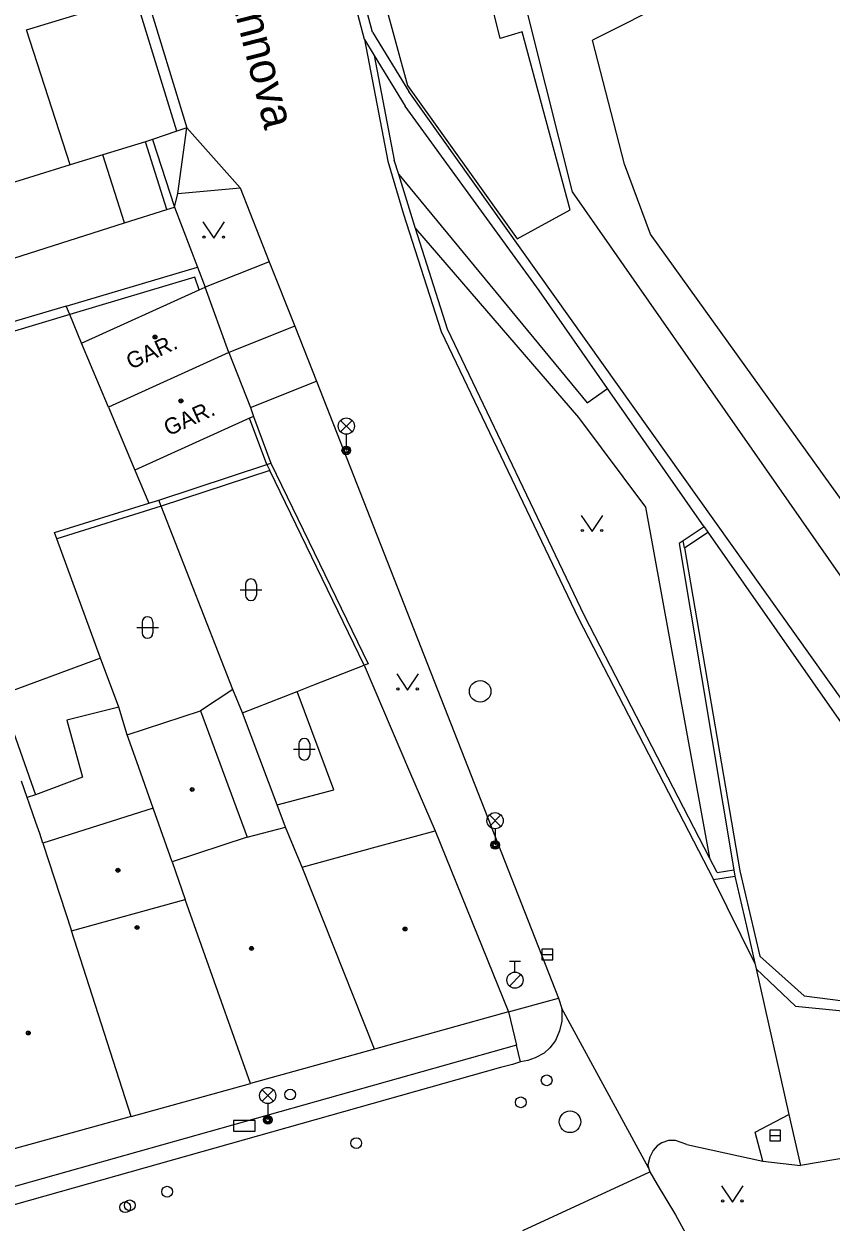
# Model space of a CAD drawing. Extents: x -595546 to -593986, y -1160845 to -1159202.
# Drawn here: x -595332.5 to -595295.1, y -1160159.4 to -1160103.9 of the extents above; entities that cross this region are included whole.
import ezdxf

# ---------------------------------------------------------------- set-up
doc = ezdxf.new("R2010")
doc.units = 0
for name, color, linetype in [('DOP - budovy nerozlisene - VP', 7, 'Continuous'), ('DOP - kresba z DSPS bez souradnic', 7, 'Continuous'), ('DOP - rozhrani ploch obecne', 7, 'Continuous'), ('Level 24', 7, 'Continuous'), ('Level 27', 7, 'Continuous'), ('Level 28', 7, 'Continuous'), ('Level 33', 7, 'Continuous'), ('Level 36', 7, 'Continuous'), ('Level 39', 7, 'Continuous'), ('Nazvy ulic', 7, 'Continuous'), ('Specificka linie pasportu komunikaci', 7, 'Continuous'), ('TM - budovy zdene_ betonove - VP', 7, 'Continuous'), ('TM - chodniky - VP', 7, 'Continuous'), ('TM - komunikace - VP', 7, 'Continuous'), ('TM - letecke snimky - pomocna linie', 7, 'Continuous'), ('TM - plot drateny_ kovovy - VP', 7, 'Continuous'), ('TM - podezdivka plotu - VP', 7, 'Continuous'), ('TM - popis objektu', 7, 'Continuous'), ('TM - rozhrani ploch obecne - VP', 7, 'Continuous'), ('TM - vjezd na pozemek', 7, 'Continuous'), ('TM - zed operna - VP', 7, 'Continuous')]:
    doc.layers.add(name, color=color, linetype=linetype)

msp = doc.modelspace()

# ---------------------------------------------------------------- linework, layer by layer
at = {"layer": 'DOP - budovy nerozlisene - VP'}
msp.add_lwpolyline([(-595332, -1160110.98), (-595336.5, -1160112.37)], dxfattribs=at)
at = {"layer": 'DOP - kresba z DSPS bez souradnic'}
for points in [[(-595308.9, -1160104.34), (-595315.02, -1160079.8)], [(-595006.75, -1160090.67), (-595060.78, -1160082.5), (-595082.25, -1160081.41), (-595101.08, -1160081.24), (-595119.19, -1160081.99), (-595142.76, -1160083.52), (-595149.6, -1160084.27), (-595210.49, -1160092.35), (-595222.93, -1160095.19), (-595225.49, -1160095.93), (-595227.88, -1160096.99), (-595241.96, -1160105.99), (-595288.12, -1160138.81), (-595307.05, -1160111.71), (-595308.9, -1160104.34)], [(-595275.75, -1160089.4), (-595267.14, -1160121.28), (-595287.51, -1160135.83), (-595303.44, -1160113.67), (-595304.64, -1160110.42), (-595306.13, -1160104.68)], [(-595275.75, -1160089.4), (-595306.13, -1160104.68)], [(-595325.84, -1160112.52), (-595326.83, -1160109.38)], [(-595327.8, -1160113.14), (-595328.81, -1160109.99)], [(-595324.54, -1160115.66), (-595330.33, -1160117.39)], [(-595324.34, -1160116.24), (-595324.54, -1160115.66)], [(-595330.33, -1160117.39), (-595338.81, -1160119.93)], [(-595326.1, -1160126.26), (-595330.94, -1160127.77)], [(-595333.54, -1160135.02), (-595331.93, -1160139.63)]]:
    msp.add_lwpolyline(points, dxfattribs=at)
at = {"layer": 'DOP - rozhrani ploch obecne'}
for points in [[(-595326.83, -1160109.38), (-595328.81, -1160109.99)], [(-595326.5, -1160109.28), (-595326.83, -1160109.38)], [(-595328.81, -1160109.99), (-595330.32, -1160110.46)], [(-595330.32, -1160110.46), (-595332, -1160110.98)], [(-595327.8, -1160113.14), (-595325.84, -1160112.52)], [(-595325.84, -1160112.52), (-595325.49, -1160112.41)], [(-595335.51, -1160115.59), (-595327.8, -1160113.14)], [(-595330.5, -1160117), (-595324.42, -1160115.2)], [(-595330.5, -1160117), (-595339.35, -1160119.61)], [(-595330.33, -1160117.39), (-595330.5, -1160117)], [(-595329.79, -1160118.72), (-595330.33, -1160117.39)], [(-595331.04, -1160127.49), (-595326.68, -1160126.13)], [(-595330.94, -1160127.77), (-595331.04, -1160127.49)], [(-595328.91, -1160133.3), (-595330.94, -1160127.77)], [(-595328.07, -1160135.57), (-595328.91, -1160133.3)], [(-595328.07, -1160135.57), (-595330.48, -1160136.17)], [(-595327.68, -1160136.85), (-595328.07, -1160135.57)], [(-595330.48, -1160136.17), (-595329.75, -1160138.82)], [(-595332.31, -1160139.76), (-595332.57, -1160139)], [(-595329.75, -1160138.82), (-595331.93, -1160139.63)], [(-595331.93, -1160139.63), (-595332.31, -1160139.76)], [(-595332.2, -1160140.07), (-595332.31, -1160139.76)], [(-595331.73, -1160141.43), (-595331.91, -1160140.92), (-595332.2, -1160140.07)], [(-595331.58, -1160141.88), (-595331.73, -1160141.43)]]:
    msp.add_lwpolyline(points, dxfattribs=at)
at = {"layer": 'Level 24'}
msp.add_lwpolyline([(-595322.757, -1160155.218), (-595321.757, -1160155.218), (-595321.757, -1160154.718), (-595322.757, -1160154.718)], close=True, dxfattribs=at)
at = {"layer": 'Level 27'}
for p, q in [((-595308.47, -1160147.03), (-595307.97, -1160147.03)), ((-595297.92, -1160155.42), (-595297.42, -1160155.42))]:
    msp.add_line(p, q, dxfattribs=at)
for points in [[(-595308.47, -1160147.28), (-595307.97, -1160147.28), (-595307.97, -1160146.78), (-595308.47, -1160146.78)], [(-595297.92, -1160155.67), (-595297.42, -1160155.67), (-595297.42, -1160155.17), (-595297.92, -1160155.17)]]:
    msp.add_lwpolyline(points, close=True, dxfattribs=at)
for centre in [(-595311.33, -1160134.84), (-595307.17, -1160154.78)]:
    msp.add_circle(centre, 0.5, dxfattribs=at)
at = {"layer": 'Level 28'}
for p, q in [((-595309.97, -1160147.345), (-595309.47, -1160147.345)), ((-595309.72, -1160147.845), (-595309.72, -1160147.345)), ((-595309.978, -1160148.492), (-595309.448, -1160147.962))]:
    msp.add_line(p, q, dxfattribs=at)
for centre, radius in [((-595309.72, -1160148.22), 0.375), ((-595308.25, -1160152.86), 0.25), ((-595320.13, -1160153.52), 0.25), ((-595309.45, -1160153.88), 0.25), ((-595317.07, -1160155.77), 0.25), ((-595325.83, -1160158.02), 0.25), ((-595327.77, -1160158.74), 0.25), ((-595327.56, -1160158.65), 0.25)]:
    msp.add_circle(centre, radius, dxfattribs=at)
at = {"layer": 'Level 33'}
for p, q in [((-595317.795, -1160122.82), (-595317.265, -1160122.29)), ((-595317.795, -1160122.29), (-595317.265, -1160122.82)), ((-595317.53, -1160122.93), (-595317.53, -1160123.68)), ((-595310.905, -1160141.1), (-595310.375, -1160140.57)), ((-595310.905, -1160140.57), (-595310.375, -1160141.1)), ((-595310.64, -1160141.21), (-595310.64, -1160141.96)), ((-595321.435, -1160153.83), (-595320.905, -1160153.3)), ((-595321.435, -1160153.3), (-595320.905, -1160153.83)), ((-595321.17, -1160153.94), (-595321.17, -1160154.69))]:
    msp.add_line(p, q, dxfattribs=at)
for centre, radius in [((-595317.53, -1160122.555), 0.375), ((-595317.53, -1160123.68), 0.2), ((-595317.53, -1160123.68), 0.145), ((-595317.53, -1160123.68), 0.0876), ((-595310.64, -1160140.835), 0.375), ((-595310.64, -1160141.96), 0.2), ((-595310.64, -1160141.96), 0.145), ((-595310.64, -1160141.96), 0.0876), ((-595321.17, -1160153.565), 0.375), ((-595321.17, -1160154.69), 0.2), ((-595321.17, -1160154.69), 0.145), ((-595321.17, -1160154.69), 0.0876)]:
    msp.add_circle(centre, radius, dxfattribs=at)
at = {"layer": 'Level 36'}
for p, q in [((-595322.446, -1160130.136), (-595321.446, -1160130.136)), ((-595322.196, -1160129.886), (-595322.196, -1160130.386)), ((-595321.696, -1160129.886), (-595321.696, -1160130.386)), ((-595327.236, -1160131.886), (-595326.236, -1160131.886)), ((-595326.986, -1160131.636), (-595326.986, -1160132.136)), ((-595326.486, -1160131.636), (-595326.486, -1160132.136)), ((-595319.726, -1160137.276), (-595319.726, -1160137.776)), ((-595319.226, -1160137.276), (-595319.226, -1160137.776)), ((-595319.976, -1160137.526), (-595318.976, -1160137.526))]:
    msp.add_line(p, q, dxfattribs=at)
for points in [[(-595324.17, -1160113.1), (-595323.67, -1160113.85), (-595323.17, -1160113.1)], [(-595306.65, -1160126.69), (-595306.15, -1160127.44), (-595305.65, -1160126.69)], [(-595315.19, -1160134.03), (-595314.69, -1160134.78), (-595314.19, -1160134.03)], [(-595300.15, -1160157.75), (-595299.65, -1160158.5), (-595299.15, -1160157.75)]]:
    msp.add_lwpolyline(points, dxfattribs=at)
for centre in [(-595324.12, -1160113.8), (-595323.221, -1160113.8), (-595306.6, -1160127.39), (-595305.701, -1160127.39), (-595315.14, -1160134.73), (-595314.241, -1160134.73), (-595300.1, -1160158.45), (-595299.201, -1160158.45)]:
    msp.add_circle(centre, 0.05, dxfattribs=at)
for centre, start, end in [((-595321.946, -1160129.886), 0, 180), ((-595321.946, -1160130.386), 180, 0), ((-595326.736, -1160131.636), 0, 180), ((-595326.736, -1160132.136), 180, 0), ((-595319.476, -1160137.276), 0, 180), ((-595319.476, -1160137.776), 180, 0)]:
    msp.add_arc(centre, 0.25, start, end, dxfattribs=at)
at = {"layer": 'Level 39'}
for centre, radius in [((-595326.39, -1160118.43), 0.09), ((-595326.39, -1160118.43), 0.0398), ((-595325.19, -1160121.39), 0.09), ((-595325.19, -1160121.39), 0.0398), ((-595324.67, -1160139.39), 0.09), ((-595324.67, -1160139.39), 0.0398), ((-595328.11, -1160143.13), 0.09), ((-595328.11, -1160143.13), 0.0398), ((-595327.22, -1160145.78), 0.09), ((-595327.22, -1160145.78), 0.0398), ((-595314.81, -1160145.85), 0.09), ((-595314.81, -1160145.85), 0.0398), ((-595321.92, -1160146.75), 0.09), ((-595321.92, -1160146.75), 0.0398), ((-595332.26, -1160150.67), 0.09), ((-595332.26, -1160150.67), 0.0398)]:
    msp.add_circle(centre, radius, dxfattribs=at)
at = {"layer": 'Specificka linie pasportu komunikaci'}
for points in [[(-595324.91, -1160108.74), (-595322.45, -1160111.52)], [(-595301.87, -1160128.19), (-595301.93, -1160127.87)], [(-595298.609, -1160147.44), (-595300.53, -1160143.56)], [(-595310.02, -1160149.69), (-595307.7, -1160149.06)], [(-595303.53, -1160156.91), (-595307.55, -1160149.54)], [(-595309.46, -1160152.01), (-595309.65, -1160151.23)], [(-595309.35, -1160159.82), (-595303.48, -1160157.1)]]:
    msp.add_lwpolyline(points, dxfattribs=at)
at = {"layer": 'TM - budovy zdene_ betonove - VP'}
for points in [[(-595329.79, -1160118.72), (-595324.34, -1160116.24)], [(-595324.34, -1160116.24), (-595324.07, -1160116.12)], [(-595322.97, -1160119.14), (-595324.07, -1160116.12)], [(-595328.55, -1160121.68), (-595329.79, -1160118.72)], [(-595322.97, -1160119.14), (-595328.55, -1160121.68)], [(-595322.97, -1160119.14), (-595321.97, -1160121.69)], [(-595328.55, -1160121.68), (-595327.32, -1160124.59)], [(-595321.97, -1160121.69), (-595321.83, -1160122.11)], [(-595322.01, -1160122.19), (-595327.32, -1160124.59)], [(-595321.83, -1160122.11), (-595322.01, -1160122.19)], [(-595327.68, -1160136.85), (-595324.29, -1160135.74)], [(-595324.29, -1160135.74), (-595322.12, -1160141.6)], [(-595327.24, -1160138.1), (-595327.68, -1160136.85)], [(-595326.48, -1160140.25), (-595327.24, -1160138.1)], [(-595326.48, -1160140.25), (-595331.58, -1160141.88)], [(-595325.6, -1160142.74), (-595326.48, -1160140.25)], [(-595322.12, -1160141.6), (-595320.34, -1160141.13)], [(-595319.97, -1160142.03), (-595320.34, -1160141.13)], [(-595316.15, -1160142.05), (-595313.42, -1160141.3)], [(-595313.42, -1160141.3), (-595310.02, -1160149.69)], [(-595331.58, -1160141.88), (-595330.26, -1160145.93)], [(-595322.12, -1160141.6), (-595325.6, -1160142.74)], [(-595319.58, -1160142.99), (-595319.97, -1160142.03)], [(-595319.58, -1160142.99), (-595316.15, -1160142.05)], [(-595325.6, -1160142.74), (-595324.99, -1160144.48)], [(-595316.23, -1160151.41), (-595319.58, -1160142.99)], [(-595330.26, -1160145.93), (-595324.99, -1160144.48)], [(-595321.97, -1160153.01), (-595324.99, -1160144.48)], [(-595327.5, -1160154.54), (-595330.26, -1160145.93)], [(-595310.02, -1160149.69), (-595316.23, -1160151.41)], [(-595316.23, -1160151.41), (-595321.97, -1160153.01)], [(-595327.5, -1160154.54), (-595321.97, -1160153.01)], [(-595327.5, -1160154.54), (-595332.91, -1160156.04)]]:
    msp.add_lwpolyline(points, dxfattribs=at)
at = {"layer": 'TM - chodniky - VP'}
for points in [[(-595298.55, -1160147.7), (-595297.03, -1160154.45)], [(-595310.02, -1160149.69), (-595309.65, -1160151.23)], [(-595309.65, -1160151.23), (-595423.66, -1160183.35)], [(-595297.03, -1160154.45), (-595296.5, -1160156.8)], [(-595287.77, -1160155.33), (-595296.5, -1160156.8)]]:
    msp.add_lwpolyline(points, dxfattribs=at)
at = {"layer": 'TM - komunikace - VP'}
for points in [[(-595325.34, -1160111.78), (-595322.45, -1160111.52)], [(-595322.45, -1160111.52), (-595321.1, -1160114.95)], [(-595321.1, -1160114.95), (-595319.92, -1160117.93)], [(-595319.92, -1160117.93), (-595318.91, -1160120.48)], [(-595318.91, -1160120.48), (-595307.7, -1160149.06)], [(-595307.7, -1160149.06), (-595307.55, -1160149.54)], [(-595307.55, -1160149.54), (-595307.55, -1160150.12), (-595307.65, -1160150.57), (-595307.84, -1160151.01), (-595308.11, -1160151.36), (-595308.36, -1160151.61), (-595308.79, -1160151.82), (-595309.12, -1160151.94), (-595309.46, -1160152.01)], [(-595309.84, -1160152.12), (-595310.39, -1160152.27), (-595372.4, -1160169.77), (-595399.4, -1160177.37), (-595423.51, -1160184.08)], [(-595309.46, -1160152.01), (-595309.84, -1160152.12)], [(-595298.24, -1160156.6), (-595298.59, -1160155.26), (-595297.03, -1160154.45)], [(-595301.76, -1160155.84), (-595302.28, -1160155.65), (-595302.61, -1160155.65), (-595302.92, -1160155.76), (-595303.13, -1160155.9), (-595303.32, -1160156.11), (-595303.48, -1160156.42), (-595303.57, -1160156.77), (-595303.53, -1160156.91)], [(-595301.76, -1160155.84), (-595298.24, -1160156.6)], [(-595303.53, -1160156.91), (-595303.48, -1160157.1)], [(-595303.48, -1160157.1), (-595303.13, -1160157.68), (-595302.28, -1160159.09), (-595301.47, -1160160.59), (-595300.58, -1160162.45), (-595299.86, -1160164.19)]]:
    msp.add_lwpolyline(points, dxfattribs=at)
at = {"layer": 'TM - letecke snimky - pomocna linie'}
for points in [[(-595315.21, -1160102.71), (-595315.78, -1160102.81), (-595314.69, -1160106.78), (-595309.62, -1160113.88), (-595307.16, -1160112.54), (-595309.38, -1160104.29), (-595310.41, -1160104.6), (-595311.02, -1160102.08)], [(-595330.32, -1160110.46), (-595332.35, -1160104.2), (-595327.3, -1160102.66)], [(-595328.91, -1160133.3), (-595333.54, -1160135.02)], [(-595320.73, -1160140.1), (-595318.11, -1160139.4), (-595319.81, -1160134.85)]]:
    msp.add_lwpolyline(points, dxfattribs=at)
at = {"layer": 'TM - plot drateny_ kovovy - VP'}
for points in [[(-595316.31, -1160104.31), (-595322.38, -1160081.7)], [(-595316.31, -1160104.31), (-595314.64, -1160107.06)], [(-595242.12, -1160109.29), (-595289.27, -1160142.68), (-595314.64, -1160107.06)]]:
    msp.add_lwpolyline(points, dxfattribs=at)
at = {"layer": 'TM - podezdivka plotu - VP'}
for points in [[(-595316.69, -1160104.65), (-595322.7, -1160081.79)], [(-595316.69, -1160104.65), (-595316.24, -1160105.39)], [(-595316.24, -1160105.39), (-595314.81, -1160107.74)], [(-595308.6, -1160116.28), (-595314.81, -1160107.74)], [(-595305.43, -1160120.82), (-595308.6, -1160116.28)], [(-595300.96, -1160127.22), (-595305.43, -1160120.82)], [(-595300.96, -1160127.22), (-595300.79, -1160127.47)], [(-595300.79, -1160127.47), (-595289.44, -1160143.69)]]:
    msp.add_lwpolyline(points, dxfattribs=at)
at = {"layer": 'TM - rozhrani ploch obecne - VP'}
for points in [[(-595326.82, -1160102.52), (-595324.91, -1160108.74)], [(-595325.38, -1160108.9), (-595327.3, -1160102.66)], [(-595316.24, -1160105.39), (-595315.31, -1160110.23)], [(-595325.38, -1160108.9), (-595326.5, -1160109.28)], [(-595324.91, -1160108.74), (-595325.38, -1160108.9)], [(-595326.5, -1160109.28), (-595325.49, -1160112.41)], [(-595315.1, -1160110.9), (-595315.31, -1160110.23)], [(-595315.1, -1160110.9), (-595306.37, -1160121.48), (-595305.43, -1160120.82)], [(-595314.35, -1160113.31), (-595315.1, -1160110.9)], [(-595325.49, -1160112.41), (-595325.34, -1160111.78)], [(-595325.49, -1160112.41), (-595324.42, -1160115.2)], [(-595314.32, -1160113.4), (-595314.35, -1160113.31)], [(-595314.32, -1160113.4), (-595306.77, -1160122.15), (-595303.67, -1160126.31), (-595300.71, -1160142.55)], [(-595300.71, -1160142.55), (-595306.5, -1160131.34), (-595312.85, -1160118.06), (-595314.32, -1160113.4)], [(-595324.42, -1160115.2), (-595324.07, -1160116.12)], [(-595321.1, -1160114.95), (-595324.07, -1160116.12)], [(-595319.92, -1160117.93), (-595322.97, -1160119.14)], [(-595321.97, -1160121.69), (-595318.91, -1160120.48)], [(-595321.21, -1160124.34), (-595322.01, -1160122.19)], [(-595321.83, -1160122.11), (-595321.02, -1160124.28)], [(-595327.32, -1160124.59), (-595326.68, -1160126.13)], [(-595326.21, -1160125.98), (-595321.21, -1160124.34)], [(-595321.08, -1160124.61), (-595326.1, -1160126.26)], [(-595321.21, -1160124.34), (-595321.02, -1160124.28)], [(-595321.21, -1160124.34), (-595321.08, -1160124.61)], [(-595316.71, -1160133.63), (-595321.08, -1160124.61)], [(-595321.02, -1160124.28), (-595316.52, -1160133.56)], [(-595326.68, -1160126.13), (-595326.21, -1160125.98)], [(-595326.1, -1160126.26), (-595326.21, -1160125.98)], [(-595322.79, -1160134.75), (-595326.1, -1160126.26)], [(-595301.87, -1160128.19), (-595300.79, -1160127.47)], [(-595301.87, -1160128.19), (-595299.3, -1160143.16), (-595298.38, -1160147.11), (-595296.32, -1160148.95), (-595292.84, -1160149.4), (-595287.8, -1160148.14), (-595281.97, -1160143.96)], [(-595316.52, -1160133.56), (-595316.71, -1160133.63)], [(-595319.03, -1160134.54), (-595316.71, -1160133.63)], [(-595316.71, -1160133.63), (-595314.6, -1160138.55)], [(-595319.81, -1160134.85), (-595319.03, -1160134.54)], [(-595322.79, -1160134.75), (-595324.29, -1160135.74)], [(-595322.34, -1160135.84), (-595322.79, -1160134.75)], [(-595322.34, -1160135.84), (-595319.81, -1160134.85)], [(-595320.73, -1160140.1), (-595322.34, -1160135.84)], [(-595314.6, -1160138.55), (-595313.42, -1160141.3)], [(-595320.34, -1160141.13), (-595320.73, -1160140.1)], [(-595300.36, -1160143.23), (-595300.71, -1160142.55)], [(-595300.36, -1160143.23), (-595299.58, -1160143.11)], [(-595298.24, -1160156.6), (-595296.5, -1160156.8)]]:
    msp.add_lwpolyline(points, dxfattribs=at)
at = {"layer": 'TM - vjezd na pozemek'}
msp.add_lwpolyline([(-595325.34, -1160111.78), (-595324.91, -1160108.74)], dxfattribs=at)
at = {"layer": 'TM - zed operna - VP'}
for points in [[(-595316.69, -1160104.65), (-595315.61, -1160110.29)], [(-595315.61, -1160110.29), (-595314.88, -1160112.74)], [(-595314.88, -1160112.74), (-595313.13, -1160118.17), (-595306.77, -1160131.47), (-595300.53, -1160143.56)], [(-595300.96, -1160127.22), (-595301.93, -1160127.87)], [(-595301.93, -1160127.87), (-595302.12, -1160128), (-595299.58, -1160143.11)], [(-595300.53, -1160143.56), (-595299.53, -1160143.41)], [(-595299.58, -1160143.11), (-595299.53, -1160143.41)], [(-595299.53, -1160143.41), (-595299, -1160145.72), (-595298.61, -1160147.44)], [(-595298.61, -1160147.44), (-595298.55, -1160147.7)], [(-595298.55, -1160147.7), (-595296.72, -1160149.42), (-595292.68, -1160149.83), (-595287.62, -1160148.45)]]:
    msp.add_lwpolyline(points, dxfattribs=at)

# ---------------------------------------------------------------- texts
at = {"layer": 'Nazvy ulic'}
msp.add_text('Šaumannova', height=1.5, rotation=284.2738, dxfattribs=at).set_placement((-595324.217, -1160097.421))
at = {"layer": 'TM - popis objektu'}
for p in [(-595327.51, -1160119.95), (-595325.77, -1160123.03)]:
    msp.add_text('GAR.', height=0.75, rotation=24.48, dxfattribs=at).set_placement(p)

doc.saveas('drawing.dxf')
